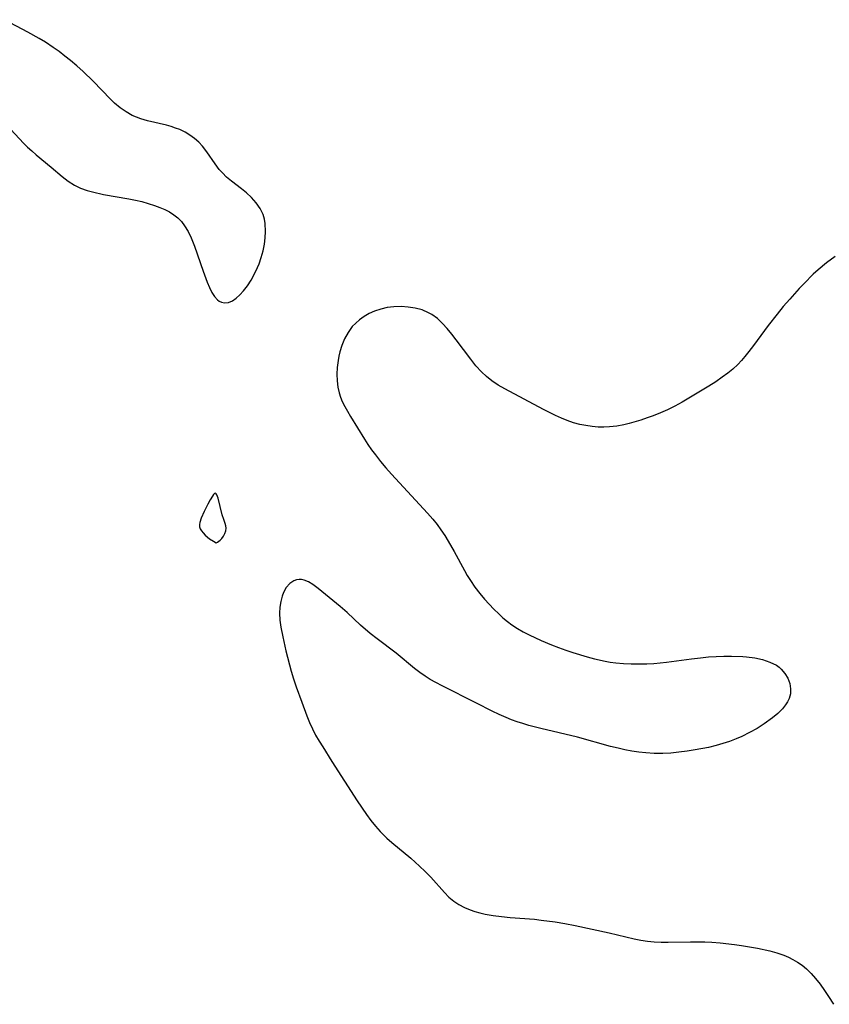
# Model space of a CAD drawing. Header units: metres. Extents: x 1073367 to 1082519, y 1569854 to 1574957.
# Tile 291 of 656: x 1076664 to 1076849, y 1572275 to 1572500. Entities that reach past the tile are written whole.
import ezdxf

# ---------------------------------------------------------------- set-up
doc = ezdxf.new("R2010")
doc.units = ezdxf.units.M
doc.layers.add('CGG_CurvaNivelLidar_v1', color=253, linetype='Continuous', lineweight=30)

msp = doc.modelspace()

# ---------------------------------------------------------------- linework, layer by layer
at = {"layer": 'CGG_CurvaNivelLidar_v1'}
for p, q in [((1076665.4665, 1572496.6841, 70), (1076660.1735, 1572499.5035, 70)), ((1076668.0838, 1572495.2188, 70), (1076665.4665, 1572496.6841, 70)), ((1076669.495, 1572494.3506, 70), (1076668.0838, 1572495.2188, 70)), ((1076671.2558, 1572493.1699, 70), (1076669.495, 1572494.3506, 70)), ((1076672.6038, 1572492.2046, 70), (1076671.2558, 1572493.1699, 70)), ((1076673.9276, 1572491.206, 70), (1076672.6038, 1572492.2046, 70)), ((1076675.2245, 1572490.174, 70), (1076673.9276, 1572491.206, 70)), ((1076676.6991, 1572488.9264, 70), (1076675.2245, 1572490.174, 70)), ((1076678.1296, 1572487.6351, 70), (1076676.6991, 1572488.9264, 70)), ((1076680.3943, 1572485.4289, 70), (1076678.1296, 1572487.6351, 70)), ((1076684.3528, 1572481.3523, 70), (1076680.3943, 1572485.4289, 70)), ((1076685.3235, 1572480.4297, 70), (1076684.3528, 1572481.3523, 70)), ((1076686.5946, 1572479.3677, 70), (1076685.3235, 1572480.4297, 70)), ((1076687.9375, 1572478.4291, 70), (1076686.5946, 1572479.3677, 70)), ((1076689.3588, 1572477.641, 70), (1076687.9375, 1572478.4291, 70)), ((1076690.3276, 1572477.2217, 70), (1076689.3588, 1572477.641, 70)), ((1076691.326, 1572476.8668, 70), (1076690.3276, 1572477.2217, 70)), ((1076692.8628, 1572476.4259, 70), (1076691.326, 1572476.8668, 70)), ((1076697.1376, 1572475.4003, 70), (1076692.8628, 1572476.4259, 70)), ((1076660.5786, 1572475.445, 70), (1076664.5033, 1572471.3263, 70)), ((1076698.2591, 1572475.0833, 70), (1076697.1376, 1572475.4003, 70)), ((1076699.2442, 1572474.7585, 70), (1076698.2591, 1572475.0833, 70)), ((1076700.2029, 1572474.3828, 70), (1076699.2442, 1572474.7585, 70)), ((1076701.4024, 1572473.8011, 70), (1076700.2029, 1572474.3828, 70)), ((1076702.5367, 1572473.1168, 70), (1076701.4024, 1572473.8011, 70)), ((1076703.5958, 1572472.3328, 70), (1076702.5367, 1572473.1168, 70)), ((1076704.5271, 1572471.4936, 70), (1076703.5958, 1572472.3328, 70)), ((1076664.5033, 1572471.3263, 70), (1076665.4286, 1572470.4077, 70)), ((1076665.4286, 1572470.4077, 70), (1076666.4008, 1572469.5127, 70)), ((1076666.4008, 1572469.5127, 70), (1076667.399, 1572468.6494, 70)), ((1076705.3803, 1572470.5777, 70), (1076704.5271, 1572471.4936, 70)), ((1076706.3925, 1572469.2851, 70), (1076705.3803, 1572470.5777, 70)), ((1076708.264, 1572466.5902, 70), (1076706.3925, 1572469.2851, 70)), ((1076667.399, 1572468.6494, 70), (1076670.8292, 1572465.8314, 70)), ((1076670.8292, 1572465.8314, 70), (1076673.3609, 1572463.6751, 70)), ((1076709.2407, 1572465.2928, 70), (1076708.264, 1572466.5902, 70)), ((1076709.9448, 1572464.4829, 70), (1076709.2407, 1572465.2928, 70)), ((1076673.3609, 1572463.6751, 70), (1076674.7128, 1572462.611, 70)), ((1076674.7128, 1572462.611, 70), (1076676.1384, 1572461.6874, 70)), ((1076710.9006, 1572463.5536, 70), (1076709.9448, 1572464.4829, 70)), ((1076712.0025, 1572462.6255, 70), (1076710.9006, 1572463.5536, 70)), ((1076714.3167, 1572460.839, 70), (1076712.0025, 1572462.6255, 70)), ((1076676.1384, 1572461.6874, 70), (1076677.546, 1572461.0167, 70)), ((1076677.546, 1572461.0167, 70), (1076679.0425, 1572460.4859, 70)), ((1076679.0425, 1572460.4859, 70), (1076680.2493, 1572460.1463, 70)), ((1076715.4543, 1572459.9169, 70), (1076714.3167, 1572460.839, 70)), ((1076680.2493, 1572460.1463, 70), (1076682.7487, 1572459.5892, 70)), ((1076682.7487, 1572459.5892, 70), (1076688.5446, 1572458.5724, 70)), ((1076688.5446, 1572458.5724, 70), (1076690.0505, 1572458.2784, 70)), ((1076690.0505, 1572458.2784, 70), (1076691.536, 1572457.9415, 70)), ((1076716.6175, 1572458.8466, 70), (1076715.4543, 1572459.9169, 70)), ((1076717.6607, 1572457.6874, 70), (1076716.6175, 1572458.8466, 70)), ((1076691.536, 1572457.9415, 70), (1076692.9906, 1572457.5482, 70)), ((1076692.9906, 1572457.5482, 70), (1076694.4403, 1572457.0745, 70)), ((1076694.4403, 1572457.0745, 70), (1076695.6215, 1572456.625, 70)), ((1076695.6215, 1572456.625, 70), (1076696.7571, 1572456.1262, 70)), ((1076696.7571, 1572456.1262, 70), (1076697.8355, 1572455.5702, 70)), ((1076718.5644, 1572456.3791, 70), (1076717.6607, 1572457.6874, 70)), ((1076719.2446, 1572454.9615, 70), (1076718.5644, 1572456.3791, 70)), ((1076697.8355, 1572455.5702, 70), (1076698.831, 1572454.9514, 70)), ((1076698.831, 1572454.9514, 70), (1076699.7376, 1572454.2365, 70)), ((1076699.7376, 1572454.2365, 70), (1076700.5708, 1572453.367, 70)), ((1076719.5523, 1572453.9555, 70), (1076719.2446, 1572454.9615, 70)), ((1076719.7421, 1572452.9113, 70), (1076719.5523, 1572453.9555, 70)), ((1076700.5708, 1572453.367, 70), (1076701.3082, 1572452.385, 70)), ((1076701.3082, 1572452.385, 70), (1076702.0962, 1572451.0858, 70)), ((1076719.8245, 1572451.1456, 70), (1076719.7421, 1572452.9113, 70)), ((1076702.0962, 1572451.0858, 70), (1076702.7937, 1572449.6885, 70)), ((1076702.7937, 1572449.6885, 70), (1076703.6012, 1572447.7254, 70)), ((1076719.5385, 1572448.1888, 70), (1076719.7369, 1572449.6785, 70)), ((1076719.7369, 1572449.6785, 70), (1076719.8245, 1572451.1456, 70)), ((1076703.6012, 1572447.7254, 70), (1076705.5654, 1572442.0322, 70)), ((1076719.2402, 1572446.6924, 70), (1076719.5385, 1572448.1888, 70)), ((1076718.3537, 1572443.7454, 70), (1076718.8461, 1572445.2054, 70)), ((1076718.8461, 1572445.2054, 70), (1076719.2402, 1572446.6924, 70)), ((1076850.0339, 1572445.386, 70), (1076848.0548, 1572443.9469, 70)), ((1076717.3001, 1572441.4078, 70), (1076717.9971, 1572442.8642, 70)), ((1076717.9971, 1572442.8642, 70), (1076718.3537, 1572443.7454, 70)), ((1076846.1201, 1572442.3327, 70), (1076845.0211, 1572441.3283, 70)), ((1076848.0548, 1572443.9469, 70), (1076846.1201, 1572442.3327, 70)), ((1076705.5654, 1572442.0322, 70), (1076706.5031, 1572439.5094, 70)), ((1076715.6639, 1572438.7329, 70), (1076716.5149, 1572440.0254, 70)), ((1076716.5149, 1572440.0254, 70), (1076717.3001, 1572441.4078, 70)), ((1076845.0211, 1572441.3283, 70), (1076842.8905, 1572439.2247, 70)), ((1076706.5031, 1572439.5094, 70), (1076707.0038, 1572438.3063, 70)), ((1076707.0038, 1572438.3063, 70), (1076707.5398, 1572437.2131, 70)), ((1076714.7643, 1572437.5539, 70), (1076715.6639, 1572438.7329, 70)), ((1076841.7869, 1572438.0602, 70), (1076839.6376, 1572435.6689, 70)), ((1076842.8905, 1572439.2247, 70), (1076841.7869, 1572438.0602, 70)), ((1076707.5398, 1572437.2131, 70), (1076708.1323, 1572436.2692, 70)), ((1076708.1323, 1572436.2692, 70), (1076708.8388, 1572435.4897, 70)), ((1076712.2549, 1572435.2995, 70), (1076713.1165, 1572435.8828, 70)), ((1076713.1165, 1572435.8828, 70), (1076713.953, 1572436.6474, 70)), ((1076713.953, 1572436.6474, 70), (1076714.7643, 1572437.5539, 70)), ((1076839.6376, 1572435.6689, 70), (1076838.1594, 1572433.9414, 70)), ((1076708.8388, 1572435.4897, 70), (1076709.2303, 1572435.2002, 70)), ((1076709.2303, 1572435.2002, 70), (1076709.7686, 1572434.9462, 70)), ((1076709.7686, 1572434.9462, 70), (1076710.4352, 1572434.8259, 70)), ((1076710.4352, 1572434.8259, 70), (1076711.3398, 1572434.9298, 70)), ((1076711.3398, 1572434.9298, 70), (1076712.2549, 1572435.2995, 70)), ((1076746.1582, 1572433.3905, 70), (1076744.7461, 1572432.905, 70)), ((1076747.6165, 1572433.7309, 70), (1076746.1582, 1572433.3905, 70)), ((1076748.3855, 1572433.8486, 70), (1076747.6165, 1572433.7309, 70)), ((1076749.1464, 1572433.9247, 70), (1076748.3855, 1572433.8486, 70)), ((1076750.7928, 1572433.9696, 70), (1076749.1464, 1572433.9247, 70)), ((1076752.4313, 1572433.8624, 70), (1076750.7928, 1572433.9696, 70)), ((1076754.0389, 1572433.6033, 70), (1076752.4313, 1572433.8624, 70)), ((1076755.5913, 1572433.1799, 70), (1076754.0389, 1572433.6033, 70)), ((1076838.1594, 1572433.9414, 70), (1076836.7471, 1572432.2258, 70)), ((1076742.3662, 1572431.6766, 70), (1076741.2792, 1572430.9149, 70)), ((1076743.5254, 1572432.3433, 70), (1076742.3662, 1572431.6766, 70)), ((1076744.7461, 1572432.905, 70), (1076743.5254, 1572432.3433, 70)), ((1076757.0613, 1572432.5672, 70), (1076755.5913, 1572433.1799, 70)), ((1076757.823, 1572432.1369, 70), (1076757.0613, 1572432.5672, 70)), ((1076759.0868, 1572431.2107, 70), (1076757.823, 1572432.1369, 70)), ((1076760.2495, 1572430.129, 70), (1076759.0868, 1572431.2107, 70)), ((1076836.7471, 1572432.2258, 70), (1076834.7319, 1572429.6673, 70)), ((1076739.6283, 1572429.3784, 70), (1076738.6621, 1572428.0663, 70)), ((1076740.4132, 1572430.1853, 70), (1076739.6283, 1572429.3784, 70)), ((1076741.2792, 1572430.9149, 70), (1076740.4132, 1572430.1853, 70)), ((1076761.3474, 1572428.9307, 70), (1076760.2495, 1572430.129, 70)), ((1076762.4034, 1572427.6534, 70), (1076761.3474, 1572428.9307, 70)), ((1076834.7319, 1572429.6673, 70), (1076831.3753, 1572425.0986, 70)), ((1076737.8732, 1572426.6132, 70), (1076737.2411, 1572425.0571, 70)), ((1076738.6621, 1572428.0663, 70), (1076737.8732, 1572426.6132, 70)), ((1076763.4138, 1572426.3565, 70), (1076762.4034, 1572427.6534, 70)), ((1076737.2411, 1572425.0571, 70), (1076736.7984, 1572423.5899, 70)), ((1076766.7166, 1572421.9307, 70), (1076763.4138, 1572426.3565, 70)), ((1076831.3753, 1572425.0986, 70), (1076830.3127, 1572423.6844, 70)), ((1076736.5758, 1572422.6181, 70), (1076736.399, 1572421.6337, 70)), ((1076736.7984, 1572423.5899, 70), (1076736.5758, 1572422.6181, 70)), ((1076829.3879, 1572422.5281, 70), (1076828.5956, 1572421.6157, 70)), ((1076830.3127, 1572423.6844, 70), (1076829.3879, 1572422.5281, 70)), ((1076736.2077, 1572420.0784, 70), (1076736.1272, 1572418.5184, 70)), ((1076736.399, 1572421.6337, 70), (1076736.2077, 1572420.0784, 70)), ((1076767.8999, 1572420.4587, 70), (1076766.7166, 1572421.9307, 70)), ((1076769.1561, 1572419.0703, 70), (1076767.8999, 1572420.4587, 70)), ((1076827.7644, 1572420.7431, 70), (1076826.6425, 1572419.6964, 70)), ((1076828.5956, 1572421.6157, 70), (1076827.7644, 1572420.7431, 70)), ((1076736.1272, 1572418.5184, 70), (1076736.1736, 1572416.9671, 70)), ((1076770.3139, 1572417.9692, 70), (1076769.1561, 1572419.0703, 70)), ((1076771.55, 1572416.9703, 70), (1076770.3139, 1572417.9692, 70)), ((1076824.2213, 1572417.7977, 70), (1076822.7097, 1572416.7833, 70)), ((1076825.4583, 1572418.7168, 70), (1076824.2213, 1572417.7977, 70)), ((1076826.6425, 1572419.6964, 70), (1076825.4583, 1572418.7168, 70)), ((1076736.1736, 1572416.9671, 70), (1076736.3436, 1572415.5803, 70)), ((1076736.3436, 1572415.5803, 70), (1076736.6498, 1572414.2229, 70)), ((1076772.9901, 1572416.0038, 70), (1076771.55, 1572416.9703, 70)), ((1076774.5011, 1572415.1316, 70), (1076772.9901, 1572416.0038, 70)), ((1076821.1575, 1572415.8147, 70), (1076815.0281, 1572412.1551, 70)), ((1076822.7097, 1572416.7833, 70), (1076821.1575, 1572415.8147, 70)), ((1076736.6498, 1572414.2229, 70), (1076736.967, 1572413.253, 70)), ((1076736.967, 1572413.253, 70), (1076737.353, 1572412.3029, 70)), ((1076778.9277, 1572412.8316, 70), (1076774.5011, 1572415.1316, 70)), ((1076737.353, 1572412.3029, 70), (1076737.8984, 1572411.1687, 70)), ((1076737.8984, 1572411.1687, 70), (1076738.5081, 1572410.056, 70)), ((1076783.3482, 1572410.4618, 70), (1076778.9277, 1572412.8316, 70)), ((1076813.3917, 1572411.238, 70), (1076811.7245, 1572410.3877, 70)), ((1076815.0281, 1572412.1551, 70), (1076813.3917, 1572411.238, 70)), ((1076738.5081, 1572410.056, 70), (1076739.2306, 1572408.8514, 70)), ((1076739.2306, 1572408.8514, 70), (1076742.4187, 1572403.6815, 70)), ((1076786.1261, 1572409.0471, 70), (1076783.3482, 1572410.4618, 70)), ((1076787.4364, 1572408.447, 70), (1076786.1261, 1572409.0471, 70)), ((1076808.4286, 1572409.0075, 70), (1076807.0182, 1572408.5061, 70)), ((1076810.092, 1572409.6608, 70), (1076808.4286, 1572409.0075, 70)), ((1076811.7245, 1572410.3877, 70), (1076810.092, 1572409.6608, 70)), ((1076788.7649, 1572407.9084, 70), (1076787.4364, 1572408.447, 70)), ((1076790.1977, 1572407.424, 70), (1076788.7649, 1572407.9084, 70)), ((1076791.6533, 1572407.0341, 70), (1076790.1977, 1572407.424, 70)), ((1076793.0512, 1572406.7543, 70), (1076791.6533, 1572407.0341, 70)), ((1076794.4599, 1572406.5583, 70), (1076793.0512, 1572406.7543, 70)), ((1076795.8742, 1572406.4436, 70), (1076794.4599, 1572406.5583, 70)), ((1076797.1432, 1572406.4124, 70), (1076795.8742, 1572406.4436, 70)), ((1076798.41, 1572406.4599, 70), (1076797.1432, 1572406.4124, 70)), ((1076800.0769, 1572406.6555, 70), (1076798.41, 1572406.4599, 70)), ((1076801.7358, 1572406.9762, 70), (1076800.0769, 1572406.6555, 70)), ((1076802.9555, 1572407.2749, 70), (1076801.7358, 1572406.9762, 70)), ((1076805.598, 1572408.0414, 70), (1076802.9555, 1572407.2749, 70)), ((1076807.0182, 1572408.5061, 70), (1076805.598, 1572408.0414, 70)), ((1076742.4187, 1572403.6815, 70), (1076743.2157, 1572402.458, 70)), ((1076743.2157, 1572402.458, 70), (1076744.0516, 1572401.2519, 70)), ((1076744.0516, 1572401.2519, 70), (1076744.9229, 1572400.0651, 70)), ((1076744.9229, 1572400.0651, 70), (1076746.103, 1572398.5557, 70)), ((1076746.103, 1572398.5557, 70), (1076747.3295, 1572397.0833, 70)), ((1076747.3295, 1572397.0833, 70), (1076748.5961, 1572395.65, 70)), ((1076748.5961, 1572395.65, 70), (1076756.8167, 1572386.7489, 70)), ((1076707.6576, 1572390.6857, 70), (1076707.1417, 1572389.8131, 70)), ((1076707.9014, 1572391.0169, 70), (1076707.6576, 1572390.6857, 70)), ((1076708.131, 1572391.2387, 70), (1076707.9014, 1572391.0169, 70)), ((1076708.341, 1572391.3089, 70), (1076708.131, 1572391.2387, 70)), ((1076708.5199, 1572391.2014, 70), (1076708.341, 1572391.3089, 70)), ((1076708.681, 1572390.9527, 70), (1076708.5199, 1572391.2014, 70)), ((1076708.9687, 1572390.1732, 70), (1076708.681, 1572390.9527, 70)), ((1076706.6052, 1572388.7868, 70), (1076705.7969, 1572387.1423, 70)), ((1076707.1417, 1572389.8131, 70), (1076706.6052, 1572388.7868, 70)), ((1076709.9227, 1572386.3846, 70), (1076708.9687, 1572390.1732, 70)), ((1076705.7969, 1572387.1423, 70), (1076705.0975, 1572385.5877, 70)), ((1076710.2652, 1572385.2934, 70), (1076709.9227, 1572386.3846, 70)), ((1076756.8167, 1572386.7489, 70), (1076758.0173, 1572385.3908, 70)), ((1076704.7706, 1572384.614, 70), (1076704.6864, 1572384.1439, 70)), ((1076704.6864, 1572384.1439, 70), (1076704.697, 1572383.6793, 70)), ((1076705.0975, 1572385.5877, 70), (1076704.7706, 1572384.614, 70)), ((1076710.6158, 1572384.3656, 70), (1076710.2652, 1572385.2934, 70)), ((1076710.7471, 1572383.8797, 70), (1076710.6158, 1572384.3656, 70)), ((1076710.7934, 1572383.3514, 70), (1076710.7471, 1572383.8797, 70)), ((1076758.0173, 1572385.3908, 70), (1076759.0074, 1572384.1845, 70)), ((1076759.0074, 1572384.1845, 70), (1076759.8999, 1572382.9687, 70)), ((1076704.697, 1572383.6793, 70), (1076704.8595, 1572383.2071, 70)), ((1076704.8595, 1572383.2071, 70), (1076705.1552, 1572382.7214, 70)), ((1076705.1552, 1572382.7214, 70), (1076705.5518, 1572382.2368, 70)), ((1076705.5518, 1572382.2368, 70), (1076706.0172, 1572381.768, 70)), ((1076706.0172, 1572381.768, 70), (1076707.0282, 1572380.9359, 70)), ((1076710.2134, 1572381.5072, 70), (1076710.5154, 1572382.0949, 70)), ((1076710.5154, 1572382.0949, 70), (1076710.7166, 1572382.722, 70)), ((1076710.7166, 1572382.722, 70), (1076710.7934, 1572383.3514, 70)), ((1076759.8999, 1572382.9687, 70), (1076760.7591, 1572381.6804, 70)), ((1076760.7591, 1572381.6804, 70), (1076761.576, 1572380.3575, 70)), ((1076707.0282, 1572380.9359, 70), (1076707.8982, 1572380.351, 70)), ((1076707.8982, 1572380.351, 70), (1076708.5, 1572379.9972, 70)), ((1076708.5, 1572379.9972, 70), (1076708.8151, 1572380.1372, 70)), ((1076708.8151, 1572380.1372, 70), (1076709.4753, 1572380.6265, 70)), ((1076709.4753, 1572380.6265, 70), (1076709.8366, 1572380.9931, 70)), ((1076709.8366, 1572380.9931, 70), (1076710.2134, 1572381.5072, 70)), ((1076761.576, 1572380.3575, 70), (1076762.8971, 1572378.0381, 70)), ((1076762.8971, 1572378.0381, 70), (1076765.2601, 1572373.6325, 70)), ((1076765.2601, 1572373.6325, 70), (1076765.9268, 1572372.4888, 70)), ((1076725.3415, 1572370.6924, 70), (1076724.5581, 1572369.78, 70)), ((1076726.2602, 1572371.3299, 70), (1076725.3415, 1572370.6924, 70)), ((1076726.8784, 1572371.5548, 70), (1076726.2602, 1572371.3299, 70)), ((1076727.5289, 1572371.6444, 70), (1076726.8784, 1572371.5548, 70)), ((1076728.0404, 1572371.6178, 70), (1076727.5289, 1572371.6444, 70)), ((1076728.6474, 1572371.4849, 70), (1076728.0404, 1572371.6178, 70)), ((1076729.6316, 1572371.0734, 70), (1076728.6474, 1572371.4849, 70)), ((1076730.6276, 1572370.4703, 70), (1076729.6316, 1572371.0734, 70)), ((1076731.8458, 1572369.5676, 70), (1076730.6276, 1572370.4703, 70)), ((1076765.9268, 1572372.4888, 70), (1076766.63, 1572371.3687, 70)), ((1076766.63, 1572371.3687, 70), (1076767.6841, 1572369.849, 70)), ((1076723.9317, 1572368.6493, 70), (1076723.6135, 1572367.8018, 70)), ((1076724.5581, 1572369.78, 70), (1076723.9317, 1572368.6493, 70)), ((1076734.3792, 1572367.5062, 70), (1076731.8458, 1572369.5676, 70)), ((1076767.6841, 1572369.849, 70), (1076768.8141, 1572368.3868, 70)), ((1076768.8141, 1572368.3868, 70), (1076769.8718, 1572367.1386, 70)), ((1076723.2939, 1572366.5723, 70), (1076723.0939, 1572365.2599, 70)), ((1076723.6135, 1572367.8018, 70), (1076723.2939, 1572366.5723, 70)), ((1076736.8618, 1572365.43, 70), (1076734.3792, 1572367.5062, 70)), ((1076769.8718, 1572367.1386, 70), (1076772.0169, 1572364.8226, 70)), ((1076723.0939, 1572365.2599, 70), (1076723.0218, 1572363.8877, 70)), ((1076723.0218, 1572363.8877, 70), (1076723.0971, 1572362.3212, 70)), ((1076738.4359, 1572364.0428, 70), (1076736.8618, 1572365.43, 70)), ((1076741.5329, 1572361.1971, 70), (1076738.4359, 1572364.0428, 70)), ((1076772.0169, 1572364.8226, 70), (1076773.1001, 1572363.757, 70)), ((1076773.1001, 1572363.757, 70), (1076774.0714, 1572362.8803, 70)), ((1076723.0971, 1572362.3212, 70), (1076723.3029, 1572360.7206, 70)), ((1076774.0714, 1572362.8803, 70), (1076775.0798, 1572362.0482, 70)), ((1076775.0798, 1572362.0482, 70), (1076776.1273, 1572361.2663, 70)), ((1076723.3029, 1572360.7206, 70), (1076723.7282, 1572358.5121, 70)), ((1076743.7218, 1572359.292, 70), (1076741.5329, 1572361.1971, 70)), ((1076745.3222, 1572358.0329, 70), (1076743.7218, 1572359.292, 70)), ((1076776.1273, 1572361.2663, 70), (1076777.39, 1572360.4299, 70)), ((1076777.39, 1572360.4299, 70), (1076778.7001, 1572359.6617, 70)), ((1076778.7001, 1572359.6617, 70), (1076780.0428, 1572358.9575, 70)), ((1076723.7282, 1572358.5121, 70), (1076724.4855, 1572355.3463, 70)), ((1076749.6704, 1572354.7454, 70), (1076745.3222, 1572358.0329, 70)), ((1076780.0428, 1572358.9575, 70), (1076782.8092, 1572357.6733, 70)), ((1076782.8092, 1572357.6733, 70), (1076785.164, 1572356.6839, 70)), ((1076724.4855, 1572355.3463, 70), (1076725.6607, 1572350.6803, 70)), ((1076753.8405, 1572351.2907, 70), (1076749.6704, 1572354.7454, 70)), ((1076785.164, 1572356.6839, 70), (1076786.812, 1572356.0449, 70)), ((1076786.812, 1572356.0449, 70), (1076788.4765, 1572355.4476, 70)), ((1076788.4765, 1572355.4476, 70), (1076790.0344, 1572354.9324, 70)), ((1076790.0344, 1572354.9324, 70), (1076793.3475, 1572353.9369, 70)), ((1076793.3475, 1572353.9369, 70), (1076795.0123, 1572353.4918, 70)), ((1076795.0123, 1572353.4918, 70), (1076797.4771, 1572352.933, 70)), ((1076797.4771, 1572352.933, 70), (1076798.6094, 1572352.7378, 70)), ((1076798.6094, 1572352.7378, 70), (1076799.8528, 1572352.5761, 70)), ((1076799.8528, 1572352.5761, 70), (1076801.6192, 1572352.4176, 70)), ((1076801.6192, 1572352.4176, 70), (1076803.3978, 1572352.3287, 70)), ((1076803.3978, 1572352.3287, 70), (1076805.1852, 1572352.3049, 70)), ((1076805.1852, 1572352.3049, 70), (1076806.9785, 1572352.347, 70)), ((1076806.9785, 1572352.347, 70), (1076808.5645, 1572352.44, 70)), ((1076808.5645, 1572352.44, 70), (1076811.4889, 1572352.732, 70)), ((1076811.4889, 1572352.732, 70), (1076817.2121, 1572353.5133, 70)), ((1076817.2121, 1572353.5133, 70), (1076819.2678, 1572353.749, 70)), ((1076819.2678, 1572353.749, 70), (1076821.0397, 1572353.9091, 70)), ((1076821.0397, 1572353.9091, 70), (1076822.8118, 1572354.0287, 70)), ((1076822.8118, 1572354.0287, 70), (1076824.5795, 1572354.1039, 70)), ((1076824.5795, 1572354.1039, 70), (1076826.3366, 1572354.1269, 70)), ((1076826.3366, 1572354.1269, 70), (1076828.9058, 1572354.0385, 70)), ((1076828.9058, 1572354.0385, 70), (1076829.7845, 1572353.9649, 70)), ((1076829.7845, 1572353.9649, 70), (1076831.6537, 1572353.7109, 70)), ((1076831.6537, 1572353.7109, 70), (1076833.4376, 1572353.317, 70)), ((1076833.4376, 1572353.317, 70), (1076835.0974, 1572352.76, 70)), ((1076835.0974, 1572352.76, 70), (1076836.5805, 1572352.0024, 70)), ((1076725.6607, 1572350.6803, 70), (1076726.1996, 1572348.8866, 70)), ((1076755.0983, 1572350.3299, 70), (1076753.8405, 1572351.2907, 70)), ((1076756.2668, 1572349.5256, 70), (1076755.0983, 1572350.3299, 70)), ((1076836.5805, 1572352.0024, 70), (1076837.2215, 1572351.5446, 70)), ((1076837.2215, 1572351.5446, 70), (1076837.676, 1572351.1464, 70)), ((1076837.676, 1572351.1464, 70), (1076838.5406, 1572350.15, 70)), ((1076838.5406, 1572350.15, 70), (1076839.2013, 1572349.0372, 70)), ((1076726.1996, 1572348.8866, 70), (1076726.7971, 1572347.107, 70)), ((1076757.4719, 1572348.7712, 70), (1076756.2668, 1572349.5256, 70)), ((1076758.7071, 1572348.0592, 70), (1076757.4719, 1572348.7712, 70)), ((1076760.1484, 1572347.2879, 70), (1076758.7071, 1572348.0592, 70)), ((1076839.2013, 1572349.0372, 70), (1076839.6436, 1572347.8477, 70)), ((1076839.6436, 1572347.8477, 70), (1076839.8385, 1572346.6165, 70)), ((1076726.7971, 1572347.107, 70), (1076728.0834, 1572343.5784, 70)), ((1076768.0259, 1572343.369, 70), (1076760.1484, 1572347.2879, 70)), ((1076839.8385, 1572346.6165, 70), (1076839.773, 1572345.4987, 70)), ((1076728.0834, 1572343.5784, 70), (1076729.2726, 1572340.4641, 70)), ((1076771.6129, 1572341.5468, 70), (1076768.0259, 1572343.369, 70)), ((1076839.131, 1572343.6897, 70), (1076838.6931, 1572342.998, 70)), ((1076839.4719, 1572344.4057, 70), (1076839.131, 1572343.6897, 70)), ((1076839.773, 1572345.4987, 70), (1076839.4719, 1572344.4057, 70)), ((1076773.1835, 1572340.7854, 70), (1076771.6129, 1572341.5468, 70)), ((1076837.9701, 1572342.0969, 70), (1076836.8937, 1572341.0239, 70)), ((1076838.6931, 1572342.998, 70), (1076837.9701, 1572342.0969, 70)), ((1076729.2726, 1572340.4641, 70), (1076729.8867, 1572338.97, 70)), ((1076729.8867, 1572338.97, 70), (1076730.5435, 1572337.5031, 70)), ((1076774.7744, 1572340.074, 70), (1076773.1835, 1572340.7854, 70)), ((1076776.0451, 1572339.5637, 70), (1076774.7744, 1572340.074, 70)), ((1076777.3329, 1572339.0972, 70), (1076776.0451, 1572339.5637, 70)), ((1076778.6361, 1572338.673, 70), (1076777.3329, 1572339.0972, 70)), ((1076835.6723, 1572340.004, 70), (1076833.7892, 1572338.6498, 70)), ((1076836.8937, 1572341.0239, 70), (1076835.6723, 1572340.004, 70)), ((1076730.5435, 1572337.5031, 70), (1076731.2614, 1572336.0731, 70)), ((1076779.9916, 1572338.2781, 70), (1076778.6361, 1572338.673, 70)), ((1076782.7314, 1572337.5665, 70), (1076779.9916, 1572338.2781, 70)), ((1076791.1441, 1572335.5566, 70), (1076782.7314, 1572337.5665, 70)), ((1076830.4393, 1572336.628, 70), (1076828.6619, 1572335.7449, 70)), ((1076832.1502, 1572337.6048, 70), (1076830.4393, 1572336.628, 70)), ((1076833.7892, 1572338.6498, 70), (1076832.1502, 1572337.6048, 70)), ((1076731.2614, 1572336.0731, 70), (1076732.0433, 1572334.6994, 70)), ((1076732.0433, 1572334.6994, 70), (1076732.8714, 1572333.3483, 70)), ((1076798.6284, 1572333.4653, 70), (1076791.1441, 1572335.5566, 70)), ((1076825.8764, 1572334.6326, 70), (1076824.35, 1572334.1315, 70)), ((1076827.3765, 1572335.1956, 70), (1076825.8764, 1572334.6326, 70)), ((1076828.6619, 1572335.7449, 70), (1076827.3765, 1572335.1956, 70)), ((1076732.8714, 1572333.3483, 70), (1076734.9749, 1572330.0326, 70)), ((1076800.3938, 1572333.0393, 70), (1076798.6284, 1572333.4653, 70)), ((1076801.9698, 1572332.7038, 70), (1076800.3938, 1572333.0393, 70)), ((1076803.5535, 1572332.4121, 70), (1076801.9698, 1572332.7038, 70)), ((1076805.1443, 1572332.1713, 70), (1076803.5535, 1572332.4121, 70)), ((1076806.7416, 1572331.9913, 70), (1076805.1443, 1572332.1713, 70)), ((1076814.3142, 1572332.1438, 70), (1076812.4572, 1572331.97, 70)), ((1076816.1715, 1572332.3796, 70), (1076814.3142, 1572332.1438, 70)), ((1076818.0265, 1572332.669, 70), (1076816.1715, 1572332.3796, 70)), ((1076821.0594, 1572333.2631, 70), (1076818.0265, 1572332.669, 70)), ((1076822.8029, 1572333.6891, 70), (1076821.0594, 1572333.2631, 70)), ((1076824.35, 1572334.1315, 70), (1076822.8029, 1572333.6891, 70)), ((1076734.9749, 1572330.0326, 70), (1076740.7489, 1572321.0793, 70)), ((1076808.6384, 1572331.8741, 70), (1076806.7416, 1572331.9913, 70)), ((1076810.6019, 1572331.8727, 70), (1076808.6384, 1572331.8741, 70)), ((1076812.4572, 1572331.97, 70), (1076810.6019, 1572331.8727, 70)), ((1076740.7489, 1572321.0793, 70), (1076742.9164, 1572317.8936, 70)), ((1076742.9164, 1572317.8936, 70), (1076743.8948, 1572316.5701, 70)), ((1076743.8948, 1572316.5701, 70), (1076744.9168, 1572315.2875, 70)), ((1076744.9168, 1572315.2875, 70), (1076745.995, 1572314.0586, 70)), ((1076745.995, 1572314.0586, 70), (1076746.7451, 1572313.2818, 70)), ((1076746.7451, 1572313.2818, 70), (1076747.523, 1572312.5332, 70)), ((1076747.523, 1572312.5332, 70), (1076748.6786, 1572311.5025, 70)), ((1076748.6786, 1572311.5025, 70), (1076753.0082, 1572307.9097, 70)), ((1076753.0082, 1572307.9097, 70), (1076755.0384, 1572306.1217, 70)), ((1076755.0384, 1572306.1217, 70), (1076756.3324, 1572304.8889, 70)), ((1076756.3324, 1572304.8889, 70), (1076757.5628, 1572303.619, 70)), ((1076757.5628, 1572303.619, 70), (1076760.7082, 1572300.0662, 70)), ((1076760.7082, 1572300.0662, 70), (1076761.7441, 1572299.0231, 70)), ((1076761.7441, 1572299.0231, 70), (1076762.8543, 1572298.0893, 70)), ((1076762.8543, 1572298.0893, 70), (1076764.0152, 1572297.3266, 70)), ((1076764.0152, 1572297.3266, 70), (1076765.2585, 1572296.6803, 70)), ((1076765.2585, 1572296.6803, 70), (1076766.5653, 1572296.1298, 70)), ((1076766.5653, 1572296.1298, 70), (1076767.6458, 1572295.7503, 70)), ((1076767.6458, 1572295.7503, 70), (1076768.7552, 1572295.4294, 70)), ((1076768.7552, 1572295.4294, 70), (1076769.9965, 1572295.1494, 70)), ((1076769.9965, 1572295.1494, 70), (1076771.8614, 1572294.8306, 70)), ((1076771.8614, 1572294.8306, 70), (1076773.7665, 1572294.5893, 70)), ((1076773.7665, 1572294.5893, 70), (1076775.6969, 1572294.4043, 70)), ((1076775.6969, 1572294.4043, 70), (1076781.267, 1572293.9836, 70)), ((1076781.267, 1572293.9836, 70), (1076782.8432, 1572293.8119, 70)), ((1076782.8432, 1572293.8119, 70), (1076785.9909, 1572293.3773, 70)), ((1076785.9909, 1572293.3773, 70), (1076788.2206, 1572292.997, 70)), ((1076788.2206, 1572292.997, 70), (1076790.5869, 1572292.5348, 70)), ((1076790.5869, 1572292.5348, 70), (1076798.3734, 1572290.8631, 70)), ((1076798.3734, 1572290.8631, 70), (1076804.0994, 1572289.5048, 70)), ((1076804.0994, 1572289.5048, 70), (1076805.5945, 1572289.212, 70)), ((1076805.5945, 1572289.212, 70), (1076807.0981, 1572288.9787, 70)), ((1076807.0981, 1572288.9787, 70), (1076808.6102, 1572288.8173, 70)), ((1076808.6102, 1572288.8173, 70), (1076810.2353, 1572288.7331, 70)), ((1076810.2353, 1572288.7331, 70), (1076811.8687, 1572288.7185, 70)), ((1076811.8687, 1572288.7185, 70), (1076816.9414, 1572288.8351, 70)), ((1076816.9414, 1572288.8351, 70), (1076818.5854, 1572288.8448, 70)), ((1076818.5854, 1572288.8448, 70), (1076820.186, 1572288.8087, 70)), ((1076820.186, 1572288.8087, 70), (1076821.7877, 1572288.7301, 70)), ((1076821.7877, 1572288.7301, 70), (1076823.7594, 1572288.5835, 70)), ((1076823.7594, 1572288.5835, 70), (1076826.9872, 1572288.237, 70)), ((1076826.9872, 1572288.237, 70), (1076828.5927, 1572288.0138, 70)), ((1076828.5927, 1572288.0138, 70), (1076830.4178, 1572287.7155, 70)), ((1076830.4178, 1572287.7155, 70), (1076832.2282, 1572287.3788, 70)), ((1076832.2282, 1572287.3788, 70), (1076835.0739, 1572286.7544, 70)), ((1076835.0739, 1572286.7544, 70), (1076836.7031, 1572286.2994, 70)), ((1076836.7031, 1572286.2994, 70), (1076838.2865, 1572285.7537, 70)), ((1076838.2865, 1572285.7537, 70), (1076839.3253, 1572285.3211, 70)), ((1076839.3253, 1572285.3211, 70), (1076840.3302, 1572284.828, 70)), ((1076840.3302, 1572284.828, 70), (1076841.4164, 1572284.1899, 70)), ((1076841.4164, 1572284.1899, 70), (1076842.4497, 1572283.4681, 70)), ((1076842.4497, 1572283.4681, 70), (1076843.4268, 1572282.6661, 70)), ((1076843.4268, 1572282.6661, 70), (1076844.5219, 1572281.6039, 70)), ((1076844.5219, 1572281.6039, 70), (1076845.5459, 1572280.4511, 70)), ((1076845.5459, 1572280.4511, 70), (1076846.586, 1572279.1286, 70)), ((1076846.586, 1572279.1286, 70), (1076847.5737, 1572277.7433, 70)), ((1076847.5737, 1572277.7433, 70), (1076848.5202, 1572276.3109, 70)), ((1076848.5202, 1572276.3109, 70), (1076849.5984, 1572274.5575, 70))]:
    msp.add_line(p, q, dxfattribs=at)

doc.saveas('drawing.dxf')
